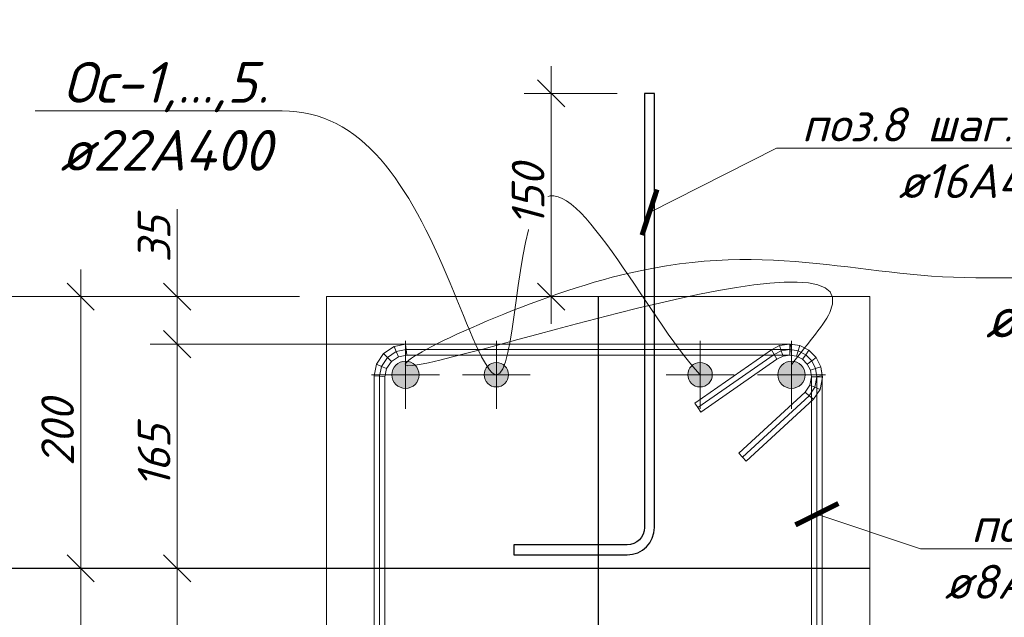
# Model space of a CAD drawing. Header units: millimetres. Extents: x 363306 to 7757304, y 1022887 to 1207196.
# Tile 516 of 656: x 1913503 to 1920752, y 1071633 to 1076031. Entities that reach past the tile are written whole.
import ezdxf
from ezdxf import colors
from ezdxf.entities.mleader import LeaderData, LeaderLine
from ezdxf.math import Vec2, Vec3

# ---------------------------------------------------------------- set-up
doc = ezdxf.new("R2010")
doc.units = ezdxf.units.MM
doc.linetypes.add('ACAD_ISO10W100', pattern=[18, 12, -3, 0, -3])
doc.linetypes.add('CENTERX2', pattern=[101.6, 63.5, -12.7, 12.7, -12.7])
for name, color, linetype in [('0 @ 100', 7, 'Continuous'), ('kcd_tx', 7, 'Continuous'), ('Оси', 7, 'Continuous')]:
    doc.layers.add(name, color=color, linetype=linetype)
for name, color, linetype, lineweight in [('_Армирования', 172, 'Continuous', 30), ('арматура', 1, 'Continuous', 40), ('Выноска', 5, 'Continuous', 15), ('выноски', 170, 'Continuous', 15), ('Основная', 7, 'Continuous', 40)]:
    doc.layers.add(name, color=color, linetype=linetype, lineweight=lineweight)
doc.styles.add('ISOPEUR', font='isocpeui.ttf')
doc.styles.add('PDF ISOCPEUR Italic', font='isocpeui.ttf')
doc.styles.get("Standard").update_dxf_attribs({"font": 'isocpeui.ttf'})
doc.styles.add('ГОСТ 2.304', font='isocpeui.ttf')
doc.dimstyles.new('Санжар', dxfattribs={"dimtxt": 240, "dimasz": 200, "dimexe": 200, "dimexo": 200, "dimgap": 50, "dimtad": 1, "dimdec": 0, "dimtxsty": 'Standard', "dimblk": 'OBLIQUE', "dimcen": 2.5, "dimdle": 200, "dimclrd": 152, "dimclre": 152, "dimclrt": 152, "dimadec": 0, "dimazin": 0, "dimtfac": 1, "dimtdec": 0, "dimtmove": 0, "dimatfit": 3, "dimldrblk": 'OBLIQUE', "dimfxl": 0, "dimlwd": 0, "dimlwe": 0, "dimarcsym": 0})

# ---------------------------------------------------------------- blocks, each defined once
blk = doc.blocks.new('*U67')
at = {"linetype": 'ACAD_ISO10W100', "lineweight": 5}
h = blk.add_hatch(color=192, dxfattribs=at)
edge = h.paths.add_edge_path()
edge.add_arc((0, 0), 10, 0, 360)
at = {"color": 1, "linetype": 'CENTERX2', "lineweight": 0, "ltscale": 10}
for p, q in [((0, -25), (0, 25)), ((-25, 0), (25, 0))]:
    blk.add_line(p, q, dxfattribs=at)
at = {"layer": 'арматура', "color": 192, "lineweight": 15, "ltscale": 1.5}
blk.add_circle((0, 0), 10, dxfattribs=at)
blk = doc.blocks.new('*U64')
at = {"linetype": 'ACAD_ISO10W100', "lineweight": 5}
h = blk.add_hatch(color=192, dxfattribs=at)
edge = h.paths.add_edge_path()
edge.add_arc((0, 0), 10, 0, 360)
at = {"color": 1, "linetype": 'CENTERX2', "lineweight": 0, "ltscale": 10}
for p, q in [((0, -25), (0, 25)), ((-25, 0), (25, 0))]:
    blk.add_line(p, q, dxfattribs=at)
at = {"layer": 'арматура', "color": 192, "lineweight": 15, "ltscale": 1.5}
blk.add_circle((0, 0), 10, dxfattribs=at)
blk = doc.blocks.new('_Oblique')
at = {"color": 0, "linetype": 'ByBlock', "lineweight": -2}
blk.add_line((-0.5, -0.5), (0.5, 0.5), dxfattribs=at)
blk = doc.blocks.new('*D1698')
at = {"layer": 'Defpoints', "color": 0, "lineweight": 30, "transparency": 16777216}
for p in [(1914662, 1073642.8), (1916930.2, 1073642.8), (1915762, 1071992.8)]:
    blk.add_point(p, dxfattribs=at)
at = {"layer": 'kcd_tx', "lineweight": 0, "transparency": 16777216}
for p, q in [((1914662, 1071792.8), (1914662, 1073842.8)), ((1916730.2, 1073642.8), (1914462, 1073642.8)), ((1915562, 1071992.8), (1914462, 1071992.8))]:
    blk.add_line(p, q, dxfattribs=at)
at = {"layer": 'kcd_tx', "lineweight": 0, "transparency": 16777216, "xscale": 200, "yscale": 200, "zscale": 200}
for p, rotation in [((1914662, 1073642.8), 90), ((1914662, 1071992.8), 270)]:
    blk.add_blockref('_Oblique', p, dxfattribs=dict(at, rotation=rotation))
at = {"layer": 'kcd_tx', "lineweight": 0, "transparency": 16777216, "insert": (1914492, 1072817.8), "char_height": 240, "attachment_point": 5, "rotation": 90, "bg_fill": 3, "box_fill_scale": 1.1, "bg_fill_color": 256, "bg_fill_true_color": 13158600, "bg_fill_transparency": 0}
blk.add_mtext('165', dxfattribs=at)
blk = doc.blocks.new('*D1699')
at = {"layer": 'Defpoints', "color": 0, "lineweight": 30, "transparency": 16777216}
for p in [(1915762, 1071992.8), (1914662, 1070342.8), (1916420.6, 1070342.8)]:
    blk.add_point(p, dxfattribs=at)
at = {"layer": 'kcd_tx', "lineweight": 0, "transparency": 16777216}
for p, q in [((1914662, 1072192.8), (1914662, 1070142.8)), ((1915562, 1071992.8), (1914462, 1071992.8)), ((1916220.6, 1070342.8), (1914462, 1070342.8))]:
    blk.add_line(p, q, dxfattribs=at)
at = {"layer": 'kcd_tx', "lineweight": 0, "transparency": 16777216, "xscale": 200, "yscale": 200, "zscale": 200}
for p, rotation in [((1914662, 1071992.8), 90), ((1914662, 1070342.8), 270)]:
    blk.add_blockref('_Oblique', p, dxfattribs=dict(at, rotation=rotation))
at = {"layer": 'kcd_tx', "lineweight": 0, "transparency": 16777216, "insert": (1914492, 1071167.8), "char_height": 240, "attachment_point": 5, "rotation": 90, "bg_fill": 3, "box_fill_scale": 1.1, "bg_fill_color": 256, "bg_fill_true_color": 13158600, "bg_fill_transparency": 0}
blk.add_mtext('165', dxfattribs=at)
blk = doc.blocks.new('*D1700')
at = {"layer": 'Defpoints', "color": 0, "lineweight": 30, "transparency": 16777216}
for p in [(1914662, 1073992.8), (1915762, 1073992.8), (1916930.2, 1073642.8)]:
    blk.add_point(p, dxfattribs=at)
at = {"layer": 'kcd_tx', "lineweight": 0, "transparency": 16777216}
for p, q in [((1914662, 1073992.8), (1914662, 1074636.4)), ((1915562, 1073992.8), (1914462, 1073992.8)), ((1914662, 1073442.8), (1914662, 1073992.8)), ((1916730.2, 1073642.8), (1914462, 1073642.8))]:
    blk.add_line(p, q, dxfattribs=at)
at = {"layer": 'kcd_tx', "lineweight": 0, "transparency": 16777216, "xscale": 200, "yscale": 200, "zscale": 200}
for p, rotation in [((1914662, 1073992.8), 90), ((1914662, 1073642.8), 270)]:
    blk.add_blockref('_Oblique', p, dxfattribs=dict(at, rotation=rotation))
at = {"layer": 'kcd_tx', "lineweight": 0, "transparency": 16777216, "insert": (1914492, 1074415), "char_height": 240, "attachment_point": 5, "rotation": 90, "bg_fill": 3, "box_fill_scale": 1.1, "bg_fill_color": 256, "bg_fill_true_color": 13158600, "bg_fill_transparency": 0}
blk.add_mtext('35', dxfattribs=at)
blk = doc.blocks.new('*D1755')
at = {"layer": 'Defpoints', "color": 0, "lineweight": 30, "transparency": 16777216}
for p in [(1915762, 1073992.8), (1913951.7, 1071992.8), (1915762, 1071992.8)]:
    blk.add_point(p, dxfattribs=at)
at = {"layer": 'kcd_tx', "lineweight": 0, "transparency": 16777216}
for p, q in [((1913951.7, 1074192.8), (1913951.7, 1071792.8)), ((1915562, 1073992.8), (1913751.7, 1073992.8)), ((1915562, 1071992.8), (1913751.7, 1071992.8))]:
    blk.add_line(p, q, dxfattribs=at)
at = {"layer": 'kcd_tx', "lineweight": 0, "transparency": 16777216, "xscale": 200, "yscale": 200, "zscale": 200}
for p, rotation in [((1913951.7, 1073992.8), 90), ((1913951.7, 1071992.8), 270)]:
    blk.add_blockref('_Oblique', p, dxfattribs=dict(at, rotation=rotation))
at = {"layer": 'kcd_tx', "lineweight": 0, "transparency": 16777216, "insert": (1913781.7, 1072992.8), "char_height": 240, "attachment_point": 5, "rotation": 90, "bg_fill": 3, "box_fill_scale": 1.1, "bg_fill_color": 256, "bg_fill_true_color": 13158600, "bg_fill_transparency": 0}
blk.add_mtext('200', dxfattribs=at)
blk = doc.blocks.new('*D1702')
at = {"layer": 'Defpoints', "color": 0, "lineweight": 30, "transparency": 16777216}
for p in [(1915762, 1071992.8), (1913951.7, 1069992.8), (1915762, 1069992.8)]:
    blk.add_point(p, dxfattribs=at)
at = {"layer": 'kcd_tx', "lineweight": 0, "transparency": 16777216}
for p, q in [((1913951.7, 1072192.8), (1913951.7, 1069792.8)), ((1915562, 1071992.8), (1913751.7, 1071992.8)), ((1915562, 1069992.8), (1913751.7, 1069992.8))]:
    blk.add_line(p, q, dxfattribs=at)
at = {"layer": 'kcd_tx', "lineweight": 0, "transparency": 16777216, "xscale": 200, "yscale": 200, "zscale": 200}
for p, rotation in [((1913951.7, 1071992.8), 90), ((1913951.7, 1069992.8), 270)]:
    blk.add_blockref('_Oblique', p, dxfattribs=dict(at, rotation=rotation))
at = {"layer": 'kcd_tx', "lineweight": 0, "transparency": 16777216, "insert": (1913781.7, 1070992.8), "char_height": 240, "attachment_point": 5, "rotation": 90, "bg_fill": 3, "box_fill_scale": 1.1, "bg_fill_color": 256, "bg_fill_true_color": 13158600, "bg_fill_transparency": 0}
blk.add_mtext('200', dxfattribs=at)
blk = doc.blocks.new('*D1703')
at = {"layer": 'Defpoints', "color": 0, "lineweight": 30, "transparency": 16777216}
for p in [(1915762, 1073992.8), (1913304.1, 1069992.8), (1915762, 1069992.8)]:
    blk.add_point(p, dxfattribs=at)
at = {"layer": 'kcd_tx', "lineweight": 0, "transparency": 16777216}
for p, q in [((1913304.1, 1074192.8), (1913304.1, 1069792.8)), ((1915562, 1073992.8), (1913104.1, 1073992.8)), ((1915562, 1069992.8), (1913104.1, 1069992.8))]:
    blk.add_line(p, q, dxfattribs=at)
at = {"layer": 'kcd_tx', "lineweight": 0, "transparency": 16777216, "xscale": 200, "yscale": 200, "zscale": 200}
for p, rotation in [((1913304.1, 1073992.8), 90), ((1913304.1, 1069992.8), 270)]:
    blk.add_blockref('_Oblique', p, dxfattribs=dict(at, rotation=rotation))
at = {"layer": 'kcd_tx', "lineweight": 0, "transparency": 16777216, "insert": (1913134.1, 1071992.8), "char_height": 240, "attachment_point": 5, "rotation": 90, "bg_fill": 3, "box_fill_scale": 1.1, "bg_fill_color": 256, "bg_fill_true_color": 13158600, "bg_fill_transparency": 0}
blk.add_mtext('400', dxfattribs=at)
blk = doc.blocks.new('_ArchTick')
at = {"color": 0, "linetype": 'ByBlock', "const_width": 0.15}
blk.add_lwpolyline([(-0.5, -0.5), (0.5, 0.5)], dxfattribs=at)
blk = doc.blocks.new('_None')
blk = doc.blocks.new('*U52')
at = {"linetype": 'ACAD_ISO10W100', "lineweight": 5}
h = blk.add_hatch(color=140, dxfattribs=at)
edge = h.paths.add_edge_path()
edge.add_arc((0, 0), 9, 0, 360)
at = {"color": 1, "linetype": 'CENTERX2', "lineweight": 0, "ltscale": 10}
for p, q in [((0, -25), (0, 25)), ((-25, 0), (25, 0))]:
    blk.add_line(p, q, dxfattribs=at)
at = {"layer": 'арматура', "color": 140, "lineweight": 15, "ltscale": 1.5}
blk.add_circle((0, 0), 9, dxfattribs=at)
blk = doc.blocks.new('*D1756')
at = {"layer": 'Defpoints', "color": 0, "lineweight": 30, "transparency": 16777216}
for p in [(1917415.7, 1075488.4), (1918102.7, 1075488.4), (1918102.7, 1073992.8)]:
    blk.add_point(p, dxfattribs=at)
at = {"layer": 'kcd_tx', "lineweight": 0, "transparency": 16777216}
for p, q in [((1917415.7, 1073792.8), (1917415.7, 1075688.4)), ((1917902.7, 1075488.4), (1917215.7, 1075488.4)), ((1917902.7, 1073992.8), (1917215.7, 1073992.8))]:
    blk.add_line(p, q, dxfattribs=at)
at = {"layer": 'kcd_tx', "lineweight": 0, "transparency": 16777216, "xscale": 200, "yscale": 200, "zscale": 200}
for p, rotation in [((1917415.7, 1075488.4), 90), ((1917415.7, 1073992.8), 270)]:
    blk.add_blockref('_Oblique', p, dxfattribs=dict(at, rotation=rotation))
at = {"layer": 'kcd_tx', "lineweight": 0, "transparency": 16777216, "insert": (1917245.7, 1074740.6), "char_height": 240, "attachment_point": 5, "rotation": 90, "bg_fill": 3, "box_fill_scale": 1.1, "bg_fill_color": 256, "bg_fill_true_color": 13158600, "bg_fill_transparency": 0}
blk.add_mtext('150', dxfattribs=at)

msp = doc.modelspace()

# ---------------------------------------------------------------- linework, layer by layer
at = {"lineweight": 15}
for p, q in [((1916181.143, 1073573.663), (1916259.513, 1073626.028)), ((1916259.513, 1073626.028), (1916344.078, 1073642.849)), ((1916259.513, 1073626.028), (1916275.12, 1073588.349)), ((1916344.078, 1073642.849), (1919178.253, 1073642.849)), ((1916344.078, 1073642.849), (1916348.017, 1073602.849)), ((1919036.743, 1073601.101), (1919097.485, 1073632.051)), ((1919097.485, 1073632.051), (1919171.957, 1073643.846)), ((1919097.485, 1073632.051), (1919109.999, 1073593.534)), ((1919171.957, 1073643.846), (1919246.429, 1073632.051)), ((1919171.957, 1073643.846), (1919171.957, 1073603.347)), ((1919178.253, 1073642.849), (1919175.105, 1073602.849)), ((1919178.253, 1073642.849), (1919246.429, 1073632.051)), ((1919246.429, 1073632.051), (1919233.914, 1073593.534)), ((1919246.429, 1073632.051), (1919233.914, 1073593.534)), ((1919246.429, 1073632.051), (1919313.611, 1073597.82)), ((1919246.429, 1073632.051), (1919313.611, 1073597.82)), ((1916128.778, 1073495.293), (1916181.143, 1073573.663)), ((1916181.143, 1073573.663), (1916209.981, 1073544.824)), ((1916238.82, 1073515.986), (1916290.727, 1073550.67)), ((1916290.727, 1073550.67), (1916275.12, 1073588.349)), ((1916290.727, 1073550.67), (1916351.957, 1073562.849)), ((1916351.957, 1073562.849), (1916348.017, 1073602.849)), ((1916351.957, 1073562.849), (1919171.957, 1073562.849)), ((1918472.612, 1073209.255), (1919036.743, 1073601.101)), ((1919036.743, 1073601.101), (1919057.327, 1073566.696)), ((1919077.911, 1073532.292), (1919057.327, 1073566.696)), ((1919077.911, 1073532.292), (1919122.514, 1073555.018)), ((1919122.514, 1073555.018), (1919109.999, 1073593.534)), ((1919122.514, 1073555.018), (1919171.957, 1073562.849)), ((1919171.957, 1073562.849), (1919171.957, 1073603.347)), ((1919171.957, 1073562.849), (1919175.105, 1073602.849)), ((1919171.957, 1073562.849), (1919221.4, 1073555.018)), ((1919171.957, 1073562.849), (1919221.4, 1073555.018)), ((1919221.4, 1073555.018), (1919233.914, 1073593.534)), ((1919221.4, 1073555.018), (1919233.914, 1073593.534)), ((1919221.4, 1073555.018), (1919266.002, 1073532.292)), ((1919221.4, 1073555.018), (1919266.002, 1073532.292)), ((1919266.002, 1073532.292), (1919289.807, 1073565.056)), ((1919266.002, 1073532.292), (1919289.807, 1073565.056)), ((1919313.611, 1073597.82), (1919289.807, 1073565.056)), ((1919313.611, 1073597.82), (1919289.807, 1073565.056)), ((1919313.611, 1073597.82), (1919366.928, 1073544.503)), ((1919313.611, 1073597.82), (1919366.928, 1073544.503)), ((1916111.957, 1073410.728), (1916128.778, 1073495.293)), ((1916128.778, 1073495.293), (1916166.457, 1073479.685)), ((1916204.136, 1073464.078), (1916166.457, 1073479.685)), ((1916204.136, 1073464.078), (1916238.82, 1073515.986)), ((1916238.82, 1073515.986), (1916209.981, 1073544.824)), ((1918518.251, 1073143.55), (1919077.911, 1073532.292)), ((1919266.002, 1073532.292), (1919301.4, 1073496.895)), ((1919266.002, 1073532.292), (1919301.4, 1073496.895)), ((1919301.4, 1073496.895), (1919334.164, 1073520.699)), ((1919301.4, 1073496.895), (1919334.164, 1073520.699)), ((1919301.4, 1073496.895), (1919324.126, 1073452.292)), ((1919301.4, 1073496.895), (1919324.126, 1073452.292)), ((1919366.928, 1073544.503), (1919334.164, 1073520.699)), ((1919366.928, 1073544.503), (1919334.164, 1073520.699)), ((1919401.159, 1073477.321), (1919362.642, 1073464.806)), ((1919401.159, 1073477.321), (1919362.642, 1073464.806)), ((1919366.928, 1073544.503), (1919401.159, 1073477.321)), ((1919366.928, 1073544.503), (1919401.159, 1073477.321)), ((1919401.159, 1073477.321), (1919411.957, 1073409.145)), ((1919401.159, 1073477.321), (1919413.207, 1073401.253)), ((1916111.957, 1070574.97), (1916111.957, 1073410.728)), ((1916111.957, 1073410.728), (1916151.957, 1073406.789)), ((1916191.957, 1073402.849), (1916151.957, 1073406.789)), ((1916191.957, 1073402.849), (1916204.136, 1073464.078)), ((1919324.126, 1073452.292), (1919362.642, 1073464.806)), ((1919324.126, 1073452.292), (1919362.642, 1073464.806)), ((1919324.126, 1073452.292), (1919331.957, 1073402.849)), ((1919324.126, 1073452.292), (1919331.957, 1073402.849)), ((1919331.957, 1073402.849), (1919371.957, 1073405.997)), ((1919411.957, 1073409.145), (1919371.957, 1073405.997)), ((1919411.957, 1073409.145), (1919411.957, 1070574.97)), ((1916191.957, 1070582.849), (1916191.957, 1073402.849)), ((1919319.778, 1073341.62), (1919285.094, 1073289.712)), ((1919331.957, 1073402.849), (1919319.778, 1073341.62)), ((1919319.778, 1073341.62), (1919357.457, 1073326.012)), ((1919331.957, 1073402.849), (1919331.957, 1070582.849)), ((1919331.957, 1073402.849), (1919372.582, 1073402.051)), ((1919413.207, 1073401.253), (1919372.582, 1073402.051)), ((1919413.207, 1073401.253), (1919395.136, 1073310.405)), ((1919285.094, 1073289.712), (1918796.435, 1072840.013)), ((1919285.094, 1073289.712), (1919315.697, 1073263.515)), ((1919346.301, 1073237.318), (1919315.697, 1073263.515)), ((1919395.136, 1073310.405), (1919346.301, 1073237.318)), ((1919395.136, 1073310.405), (1919357.457, 1073326.012)), ((1918472.612, 1073209.255), (1918495.432, 1073176.403)), ((1919346.301, 1073237.318), (1918850.608, 1072781.146)), ((1918518.251, 1073143.55), (1918495.432, 1073176.403)), ((1918796.435, 1072840.013), (1918823.521, 1072810.579)), ((1918850.608, 1072781.146), (1918823.521, 1072810.579))]:
    msp.add_line(p, q, dxfattribs=at)
at = {"color": 9, "lineweight": 15}
for p, q in [((1916209.981, 1073544.824), (1916275.12, 1073588.349)), ((1916275.12, 1073588.349), (1916348.017, 1073602.849)), ((1916348.017, 1073602.849), (1919175.105, 1073602.849)), ((1918495.432, 1073176.403), (1919057.327, 1073566.696)), ((1919057.327, 1073566.696), (1919109.999, 1073593.534)), ((1919109.999, 1073593.534), (1919171.957, 1073603.347)), ((1919171.957, 1073603.347), (1919233.914, 1073593.534)), ((1919175.105, 1073602.849), (1919233.914, 1073593.534)), ((1919233.914, 1073593.534), (1919289.807, 1073565.056)), ((1919233.914, 1073593.534), (1919289.807, 1073565.056)), ((1919289.807, 1073565.056), (1919334.164, 1073520.699)), ((1919289.807, 1073565.056), (1919334.164, 1073520.699)), ((1916151.957, 1073406.789), (1916166.457, 1073479.685)), ((1916166.457, 1073479.685), (1916209.981, 1073544.824)), ((1919334.164, 1073520.699), (1919362.642, 1073464.806)), ((1919334.164, 1073520.699), (1919362.642, 1073464.806)), ((1916151.957, 1070578.909), (1916151.957, 1073406.789)), ((1919362.642, 1073464.806), (1919371.957, 1073405.997)), ((1919362.642, 1073464.806), (1919372.582, 1073402.051)), ((1919371.957, 1073405.997), (1919371.957, 1070578.909)), ((1919372.582, 1073402.051), (1919357.457, 1073326.012)), ((1919315.697, 1073263.515), (1918823.521, 1072810.579)), ((1919357.457, 1073326.012), (1919315.697, 1073263.515))]:
    msp.add_line(p, q, dxfattribs=at)
at = {"layer": '_Армирования', "ltscale": 100}
msp.add_lwpolyline([(1918102.744, 1075488.367), (1918102.744, 1072294.539, -0.41421356), (1917974.119, 1072165.914), (1917140.084, 1072165.914), (1917140.084, 1072092.414), (1917974.119, 1072092.414, 0.41421356), (1918176.244, 1072294.539), (1918176.244, 1075488.367), (1918102.744, 1075488.367)], format="xyb", dxfattribs=at)
at = {"layer": 'Выноска'}
msp.add_lwpolyline([(1919761.957, 1069992.849), (1915761.957, 1069992.849), (1915761.957, 1073992.849), (1919761.957, 1073992.849)], close=True, dxfattribs=at)
at = {"layer": 'Оси', "ltscale": 500}
for p, q in [((1917761.957, 1073992.849), (1917761.957, 1067421.217)), ((1919761.957, 1071992.849), (1912812.568, 1071992.849))]:
    msp.add_line(p, q, dxfattribs=at)

# ---------------------------------------------------------------- block references
at = {"layer": 'Основная', "color": 6, "lineweight": 18, "xscale": 10, "yscale": 10, "zscale": 10}
for name, p in [('*U67', (1916342.957, 1073417.849)), ('*U52', (1918511.957, 1073417.849)), ('*U64', (1919184.957, 1073417.849))]:
    msp.add_blockref(name, p, dxfattribs=at)

# ---------------------------------------------------------------- texts
at = {"layer": '0 @ 100', "color": 7, "insert": (761996.908, 1075986.433), "char_height": 318.940213, "width": 19697.5359, "attachment_point": 4, "style": 'ГОСТ 2.304'}
msp.add_mtext('\\pi5457.36288;{\\fISOCPEUR|b1|i1|c204|p34;Характеристика участка строительства:\\P\\pi0;\\P}Расчетная зимняя температура воздух 15 °С.\\PСкоростной напор ветра   - 38кг/м2.\\PВес снегового покрова    - 50кг/м2.\\PКлассификация зданий по функциональной пожарной опасности - Ф 4.1 \\PКоэффициент надежности по назначению - 0.95\\P\\P^IПроектом разработано подъёмник для мало мобильных граждан населения грузоподъемностью 250 кг. скоростью 0,25 см/с. Двери шахт подъёмника противопожарные с пределом огнестойкости El 30. Подъёмники оборудованы кабинами габаритами 1500х1500 мм, ширина дверей кабины обеспечивает проезд инвалидной коляски. Для экстренных случаев подъёмник оснащен дополнительным аккумулятором и механическим спуском для безопасного спуска пассажира в нулевую отметку. Так же в дверях подъёмника установлены замки датчики которые открываются с ключевыми картами, чтобы открыть двери подъёмника.\\P^IС внешней и внутренней стороны наружных стен предусмотрено обшивка из аквапанелей толщиной 12,5мм с утеплением из минераловатной ваты на кварцевой основе, А =0,040 Вт/мС, толщиной 100мм. (по теплотехническому расчету). Наружная отделка из органическое стекло.\\P^IПодрядчик обязан предоставить заказчику сертификаты соответствия и пожарной безопасности на фасадную систему и все применяемые в данной системе материалы и изделия.\\PКонструкции, изделия и материалы применены по действующим стандартам, ТУ, сертификатам. На путях эвакуации используются отделочные материалы, соответствующие требованиям п. 5.25 ШНК 2.01.02-04.\\PОтделка стен с внутренней стороны окраска водоэмульсионными красками светлых тонов. Во внутренней и наружной отделке использованы современные отделочные материалы используемые на территории Республики Узбекистан.\\P^IКрыша - скатная из металлических профилированных листов с полимерными покрытиями с обеих сторон толщ.0,55мм по металлическим конструкциям.\\P^IПо периметру наружных стен устраивается бетонная отмостка. Бетон кл.В 7,5 шириной 1000 мм, толщиной 50 мм по гравийному основанию толщиной 100 мм -150 мм.\\P^IВсе строительно-монтажные работы вести согласно указаний соответствующих строительных норм и проекта производства работ (П.П.Р.) на основании ШНК 3.01.01 - 03 и КМК 3.01.02 - 00.', dxfattribs=at)

# ---------------------------------------------------------------- leaders
at = {"layer": 'выноски', "color": 7, "ltscale": 500}
ml = msp.add_multileader_mtext('Standard', dxfattribs=at)
ml.set_content('{\\C256;поз.\\C172;8 шаг.400 мм \\P\\C244;ø16А400}', color=7, style='PDF ISOCPEUR Italic')
ml.set_leader_properties(color=256, linetype='ByLayer', lineweight=-1)
ml.set_arrow_properties(name='ARCHTICK')
ml.build(insert=Vec2(0, 0))
ml.multileader.update_dxf_attribs({"text_left_attachment_type": 6, "text_right_attachment_type": 6, "dogleg_length": 50, "arrow_head_size": 250})
ctx = ml.context
ctx.base_point, ctx.char_height, ctx.arrow_head_size, ctx.landing_gap_size, ctx.plane_origin, ctx.plane_x_axis, ctx.plane_y_axis = Vec3(1919207.385, 1075084.811), 250, 250, 0.45, Vec3(1917920.203, 1080725.4), Vec3(1, -0.00000009), Vec3(0.00000009, 1)
ctx.left_attachment, ctx.right_attachment, ctx.text_align_type = 6, 6, 1
notes = []
notes.append((ctx, [(0, (1, 1, 0), (1919074.902, 1075084.811), (1, -0.00000009), 132.483, [(0, [(1918139.494, 1074612.872)], 0, [])])]))
ctx.mtext.insert, ctx.mtext.text_direction, ctx.mtext.rotation, ctx.mtext.width, ctx.mtext.alignment, ctx.mtext.flow_direction = Vec3(1920602.437, 1075384.811), Vec3(1, -0.00000009), 6.28318522, 3139.60688, 2, 5
ml = msp.add_multileader_mtext('Standard', dxfattribs=at)
ml.set_content('{\\C256;поз.\\C172;7 \\P\\C244;ø8А240}', color=7, style='PDF ISOCPEUR Italic')
ml.set_leader_properties(color=256, linetype='ByLayer', lineweight=-1)
ml.set_arrow_properties(name='ARCHTICK')
ml.build(insert=Vec2(0, 0))
ml.multileader.update_dxf_attribs({"text_left_attachment_type": 6, "text_right_attachment_type": 6, "dogleg_length": 50, "arrow_head_size": 250})
ctx = ml.context
ctx.base_point, ctx.char_height, ctx.arrow_head_size, ctx.landing_gap_size, ctx.plane_origin, ctx.plane_x_axis, ctx.plane_y_axis = Vec3(1920267.792, 1072136.013), 250, 250, 0.45, Vec3(1918980.61, 1077776.603), Vec3(1, -0.00000009), Vec3(0.00000009, 1)
ctx.left_attachment, ctx.right_attachment, ctx.text_align_type = 6, 6, 1
notes.append((ctx, [(0, (1, 1, 0), (1920135.309, 1072136.013), (1, -0.00000009), 132.483, [(0, [(1919371.957, 1072391.687)], 0, [])])]))
ctx.mtext.insert, ctx.mtext.text_direction, ctx.mtext.rotation, ctx.mtext.width, ctx.mtext.alignment, ctx.mtext.flow_direction = Vec3(1920883.204, 1072436.013), Vec3(1, -0.00000009), 6.28318522, 855.11577, 2, 5
for ctx, leaders in notes:
    for number, flags, end, landing, length, lines in leaders:
        leader = LeaderData()
        leader.index, (leader.has_last_leader_line, leader.has_dogleg_vector, leader.attachment_direction) = number, flags
        leader.last_leader_point, leader.dogleg_vector, leader.dogleg_length = Vec3(end), Vec3(landing), length
        for number, points, colour, breaks in lines:
            line = LeaderLine()
            line.index, line.vertices, line.color, line.breaks = number, Vec3.list(points), colors.encode_raw_color(colour), breaks
            leader.lines.append(line)
        ctx.leaders.append(leader)

# ---------------------------------------------------------------- next in the draw order: dimensions: what is measured, and where the dimension line sits
at = {"layer": 'kcd_tx', "color": 18, "lineweight": 0, "true_color": 0x000000}
dim = msp.add_linear_dim(base=(1914661.956, 1073642.849), p1=(1915761.957, 1071992.849), p2=(1916930.172, 1073642.849), angle=270, dimstyle='Санжар', override={"dimlfac": 0.1, "dimclrd": 256, "dimclre": 256, "dimclrt": 256, "dimfxl": 0.18, "dimtfill": 1, "dimarcsym": 2}, dxfattribs=at)
dim.commit()
dim.dimension.update_dxf_attribs({"geometry": '*D1698', "text_midpoint": (1914491.956, 1072817.849)})

# ---------------------------------------------------------------- next in the draw order: dimensions: what is measured, and where the dimension line sits
dim = msp.add_linear_dim(base=(1914661.956, 1073992.849), p1=(1916930.172, 1073642.849), p2=(1915761.957, 1073992.849), angle=90, dimstyle='Санжар', override={"dimlfac": 0.1, "dimclrd": 256, "dimclre": 256, "dimclrt": 256, "dimfxl": 0.18, "dimtfill": 1, "dimarcsym": 2}, dxfattribs=at)
dim.commit()
dim.dimension.update_dxf_attribs({"geometry": '*D1700', "text_midpoint": (1914661.956, 1074415.031), "dimtype": 160})
dim = msp.add_linear_dim(base=(1914661.956, 1070342.849), p1=(1915761.957, 1071992.849), p2=(1916420.65, 1070342.849), angle=270, dimstyle='Санжар', override={"dimlfac": 0.1, "dimclrd": 256, "dimclre": 256, "dimclrt": 256, "dimfxl": 0.18, "dimtfill": 1, "dimarcsym": 2}, dxfattribs=at)
dim.commit()
dim.dimension.update_dxf_attribs({"geometry": '*D1699', "text_midpoint": (1914491.956, 1071167.849)})

# ---------------------------------------------------------------- next in the draw order: block references
at = {"layer": 'Основная', "color": 6, "lineweight": 18, "xscale": -10, "yscale": 10, "zscale": 10}
msp.add_blockref('*U52', (1917011.957, 1073417.849), dxfattribs=at)

# ---------------------------------------------------------------- next in the draw order: dimensions: what is measured, and where the dimension line sits
at = {"layer": 'kcd_tx', "color": 18, "lineweight": 0, "true_color": 0x000000}
dim = msp.add_linear_dim(base=(1913951.688, 1071992.849), p1=(1915761.957, 1073992.849), p2=(1915761.957, 1071992.849), angle=90, dimstyle='Санжар', override={"dimlfac": 0.1, "dimclrd": 256, "dimclre": 256, "dimclrt": 256, "dimfxl": 0.18, "dimtfill": 1, "dimarcsym": 2}, dxfattribs=at)
dim.commit()
dim.dimension.update_dxf_attribs({"geometry": '*D1755', "text_midpoint": (1913781.688, 1072992.849)})

# ---------------------------------------------------------------- next in the draw order: leaders
at = {"layer": 'выноски', "color": 7, "ltscale": 500}
ml = msp.add_multileader_mtext('Standard', dxfattribs=at)
ml.set_content('{\\C172;1,2,3.\\P\\C244;ø20А400}', color=7, style='ISOPEUR')
ml.set_leader_properties(color=256, linetype='ByLayer', lineweight=-1)
ml.set_arrow_properties(name='NONE')
ml.build(insert=Vec2(0, 0))
ml.multileader.update_dxf_attribs({"leader_type": 2, "text_left_attachment_type": 6, "text_right_attachment_type": 6, "dogleg_length": 5, "arrow_head_size": 0, "scale": 20})
ctx = ml.context
ctx.base_point, ctx.scale, ctx.char_height, ctx.arrow_head_size, ctx.landing_gap_size, ctx.plane_origin, ctx.plane_x_axis, ctx.plane_y_axis = Vec3(1920541.732, 1074132.2), 20, 300, 0, 9, Vec3(1930423.84, 1073877.156), Vec3(1, -0.00000009), Vec3(0.00000009, 1)
ctx.left_attachment, ctx.right_attachment, ctx.text_align_type = 6, 6, 1
notes = []
notes.append((ctx, [(1, (1, 1, 0), (1920441.732, 1074132.2), (1, -0.00000009), 100, [(1, [(1919184.957, 1073490.157), (1919466.959, 1073876.727), (1916342.957, 1073490.157), (1917864.953, 1074135.045)], 0, [])])]))
ctx.mtext.insert, ctx.mtext.text_direction, ctx.mtext.rotation, ctx.mtext.alignment, ctx.mtext.flow_direction = Vec3(1921392.096, 1074492.2), Vec3(1, -0.00000009), 6.28318522, 2, 5
for ctx, leaders in notes:
    for number, flags, end, landing, length, lines in leaders:
        leader = LeaderData()
        leader.index, (leader.has_last_leader_line, leader.has_dogleg_vector, leader.attachment_direction) = number, flags
        leader.last_leader_point, leader.dogleg_vector, leader.dogleg_length = Vec3(end), Vec3(landing), length
        for number, points, colour, breaks in lines:
            line = LeaderLine()
            line.index, line.vertices, line.color, line.breaks = number, Vec3.list(points), colors.encode_raw_color(colour), breaks
            leader.lines.append(line)
        ctx.leaders.append(leader)

# ---------------------------------------------------------------- next in the draw order: dimensions: what is measured, and where the dimension line sits
at = {"layer": 'kcd_tx', "color": 18, "lineweight": 0, "true_color": 0x000000}
dim = msp.add_linear_dim(base=(1913951.688, 1069992.849), p1=(1915761.957, 1071992.849), p2=(1915761.957, 1069992.849), angle=90, dimstyle='Санжар', override={"dimlfac": 0.1, "dimclrd": 256, "dimclre": 256, "dimclrt": 256, "dimfxl": 0.18, "dimtfill": 1, "dimarcsym": 2}, dxfattribs=at)
dim.commit()
dim.dimension.update_dxf_attribs({"geometry": '*D1702', "text_midpoint": (1913781.688, 1070992.849)})

# ---------------------------------------------------------------- next in the draw order: dimensions: what is measured, and where the dimension line sits
dim = msp.add_linear_dim(base=(1913304.14, 1069992.849), p1=(1915761.957, 1073992.849), p2=(1915761.957, 1069992.849), angle=90, dimstyle='Санжар', override={"dimlfac": 0.1, "dimclrd": 256, "dimclre": 256, "dimclrt": 256, "dimfxl": 0.18, "dimtfill": 1, "dimarcsym": 2}, dxfattribs=at)
dim.commit()
dim.dimension.update_dxf_attribs({"geometry": '*D1703', "text_midpoint": (1913304.14, 1071992.849), "dimtype": 160})

# ---------------------------------------------------------------- next in the draw order: leaders
at = {"layer": 'выноски', "color": 7, "ltscale": 500}
ml = msp.add_multileader_mtext('Standard', dxfattribs=at)
ml.set_content('{\\C172;Ос-1,...,5.\\P\\C244;ø22А400}', color=7, style='ISOPEUR')
ml.set_leader_properties(color=256, linetype='ByLayer', lineweight=-1)
ml.set_arrow_properties(name='NONE')
ml.build(insert=Vec2(0, 0))
ml.multileader.update_dxf_attribs({"leader_type": 2, "text_left_attachment_type": 6, "text_right_attachment_type": 6, "dogleg_length": 5, "arrow_head_size": 0, "scale": 20})
ctx = ml.context
ctx.base_point, ctx.scale, ctx.char_height, ctx.arrow_head_size, ctx.landing_gap_size, ctx.plane_origin, ctx.plane_x_axis, ctx.plane_y_axis = Vec3(1913723.038, 1075359.653), 20, 300, 0, 9, Vec3(1925280.636, 1075527.673), Vec3(1, -0.00000009), Vec3(0.00000009, 1)
ctx.left_attachment, ctx.right_attachment, ctx.text_align_type = 6, 6, 1
notes = []
notes.append((ctx, [(0, (1, 1, 0), (1915534.447, 1075359.653), (-1, 0.00000009), 100, [(1, [(1918511.957, 1073417.849), (1917333.715, 1074685.953), (1917011.957, 1073417.849), (1916672.095, 1074091.726)], 0, [])])]))
ctx.mtext.insert, ctx.mtext.text_direction, ctx.mtext.rotation, ctx.mtext.alignment, ctx.mtext.flow_direction = Vec3(1914578.743, 1075719.653), Vec3(1, -0.00000009), 6.28318522, 2, 5
for ctx, leaders in notes:
    for number, flags, end, landing, length, lines in leaders:
        leader = LeaderData()
        leader.index, (leader.has_last_leader_line, leader.has_dogleg_vector, leader.attachment_direction) = number, flags
        leader.last_leader_point, leader.dogleg_vector, leader.dogleg_length = Vec3(end), Vec3(landing), length
        for number, points, colour, breaks in lines:
            line = LeaderLine()
            line.index, line.vertices, line.color, line.breaks = number, Vec3.list(points), colors.encode_raw_color(colour), breaks
            leader.lines.append(line)
        ctx.leaders.append(leader)

# ---------------------------------------------------------------- next in the draw order: dimensions: what is measured, and where the dimension line sits
at = {"layer": 'kcd_tx', "color": 18, "lineweight": 0, "true_color": 0x000000}
dim = msp.add_linear_dim(base=(1917415.663, 1075488.367), p1=(1918102.744, 1073992.849), p2=(1918102.744, 1075488.367), angle=90, dimstyle='Санжар', override={"dimlfac": 0.1, "dimclrd": 256, "dimclre": 256, "dimclrt": 256, "dimfxl": 0.18, "dimtfill": 1, "dimarcsym": 2}, dxfattribs=at)
dim.commit()
dim.dimension.update_dxf_attribs({"geometry": '*D1756', "text_midpoint": (1917245.663, 1074740.608)})

doc.saveas('drawing.dxf')
